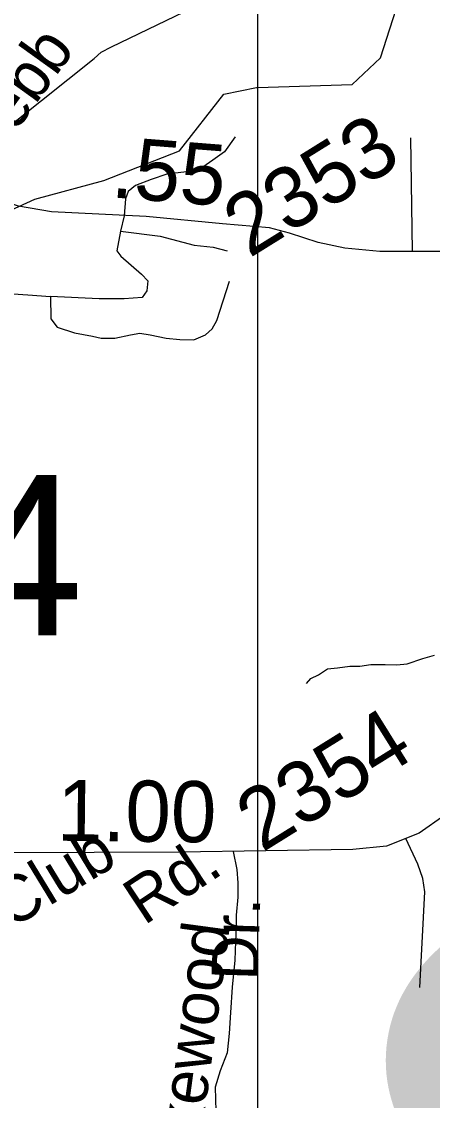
# Model space of a CAD drawing. Extents: x 2001466 to 31450019, y -30647475 to 847247.
# Drawn here: x 2192487 to 2194166, y 736135 to 740550 of the extents above; entities that cross this region are included whole.
import ezdxf

# ---------------------------------------------------------------- set-up
doc = ezdxf.new("R2010")
doc.units = 0
for name, color, linetype in [('Exist Hydrographic Creek Single Shore', 7, 'Continuous'), ('Exist Hydrographic Misc Water Feature', 7, 'Continuous'), ('Exist Road Non-System Type 51', 7, 'Continuous'), ('Exist Road Non-System Type 51 Label', 7, 'Continuous'), ('Exist Road Secondary Mileage Hundredths English Label', 7, 'Continuous'), ('Exist Road Secondary Structure Standard Bridge Number Label', 7, 'Continuous'), ('Exist Road Secondary Type 51 Attributed', 7, 'Continuous'), ('Exist Road Secondary Type 51 Label', 7, 'Continuous'), ('Exist Road Secondary Type 51 Number Label', 7, 'Continuous'), ('Exist Utilities Electrical Transmission Line', 7, 'Continuous'), ('Map Preparation Inset Cut Line', 7, 'Continuous')]:
    doc.layers.add(name, color=color, linetype=linetype)

msp = doc.modelspace()

# ---------------------------------------------------------------- linework, layer by layer
at = {"layer": 'Exist Hydrographic Creek Single Shore'}
for points in [[(2193450.6, 740280.5), (2193837.9, 740292), (2193953.7, 740401.2), (2194067.8, 740759.7), (2194207.8, 740927.4), (2194282.8, 740935.7), (2194382.9, 741035.4), (2194448.7, 741145.5), (2194448.1, 741222.4)], [(2190188.8, 737942.6), (2190380.9, 737843.6), (2190505.8, 737877.1), (2190721.9, 738020.3), (2191219.8, 738164.2), (2191402.9, 738298.3), (2191517.9, 738450.1), (2191649.8, 738742.6), (2191931.9, 738927.1), (2192104.8, 739120.4), (2192285.8, 739497.2), (2192309.8, 739621.3), (2192375.9, 739747.9), (2192541.8, 739823.3), (2192823.9, 739899.5), (2193131.9, 740021.1), (2193313.8, 740253.6), (2193446.8, 740280.4), (2193450.6, 740280.5)]]:
    msp.add_lwpolyline(points, dxfattribs=at)
at = {"layer": 'Exist Hydrographic Misc Water Feature'}
msp.add_lwpolyline([(2193651.3, 737841.1), (2193668.9, 737861.1), (2193701.1, 737877.4), (2193737, 737901.6), (2193778.8, 737905.8), (2193828.7, 737912), (2193868.8, 737912.5), (2193914.4, 737918.6), (2193972.8, 737919.1), (2194020.6, 737917.5), (2194062.8, 737921.7), (2194126.4, 737944.1), (2194174.4, 737956.8)], dxfattribs=at)
at = {"layer": 'Exist Road Non-System Type 51'}
for p, q in [((2194084.2, 739609.7), (2194077.2, 740074)), ((2192906.9, 739755.6), (2192890.9, 739692.6))]:
    msp.add_line(p, q, dxfattribs=at)
for points in [[(2193360, 740078.4), (2193316.5, 740016.6), (2193268.4, 739982.2), (2193241, 739963.9), (2193197.5, 739938.7), (2193138, 739931.9), (2193080.8, 739925), (2193016.7, 739904.4), (2192952.7, 739879.2), (2192922.9, 739854), (2192911.5, 739824.3), (2192906.9, 739755.6)], [(2192442.4, 739801.4), (2192428.7, 739693.7), (2192421.5, 739657.4), (2192414.2, 739622.8), (2192410.6, 739602.9), (2192390.6, 739582.9), (2192354.3, 739570.2), (2192321.6, 739546.5), (2192308.9, 739483), (2192314.4, 739455.7), (2192328.9, 739450.3), (2192371.4, 739440.8), (2192513.3, 739431.7), (2192604.8, 739424.8)], [(2192890.9, 739692.6), (2192877.1, 739612.5), (2192893.2, 739589.6), (2192977.8, 739516.4), (2193003, 739488.9), (2192998.4, 739447.7), (2192980.1, 739420.2), (2192906.9, 739415.7), (2192803.9, 739415.7), (2192604.8, 739424.8)], [(2192890.9, 739692.6), (2193053.3, 739672), (2193192.9, 739635.4), (2193270.7, 739626.3), (2193327.9, 739612.5)], [(2192604.8, 739424.8), (2192607.1, 739334.1), (2192632.3, 739299.8), (2192703.2, 739276.9), (2192776.4, 739263.2), (2192813.1, 739254), (2192868, 739254), (2192932.1, 739267.7), (2192971, 739274.6), (2193012.1, 739267.7), (2193078.5, 739254), (2193133.4, 739249.4), (2193190.6, 739247.1), (2193238.7, 739267.7), (2193266.2, 739292.9), (2193284.5, 739327.3), (2193337.1, 739487.5)], [(2194114.5, 736597.2), (2194135.3, 736988.6), (2194127.5, 737043), (2194106.8, 737102.6), (2194057.6, 737207.1)], [(2193351.5, 737154.3), (2193366.2, 737080.3), (2193371.4, 737025.9), (2193371.4, 736966.3), (2193363.7, 736893.7), (2193363.7, 736844.5), (2193361.1, 736784.9), (2193358.5, 736709.7), (2193348.1, 736598.8), (2193340.3, 736495.1), (2193335.2, 736409.6), (2193327.4, 736329.2), (2193298.9, 736256.6), (2193278.2, 736189.3), (2193280.8, 736090.8)]]:
    msp.add_lwpolyline(points, dxfattribs=at)
at = {"layer": 'Exist Road Secondary Type 51 Attributed'}
for points in [[(2194511.1, 739618.1), (2194279.9, 739609.7), (2193950.8, 739609.7), (2193808.5, 739622.2), (2193699.6, 739645.3), (2193581.4, 739684), (2193499.8, 739706), (2193307.8, 739722.8), (2192997, 739752.1), (2192609.3, 739772), (2192474.3, 739795), (2192312.1, 739850.5), (2192075.1, 739941.6), (2191860.6, 740027.5), (2191703.7, 740071.5)], [(2194217.1, 737301.8), (2194112.4, 737228.5), (2193978.5, 737176.2), (2193840.4, 737161.5), (2193129.9, 737151), (2192437.2, 737148.9), (2192250.9, 737153.1), (2192120.1, 737174.1), (2191508.5, 737356.3), (2191251.1, 737429.6), (2191102.5, 737450.5), (2190981.1, 737454.7), (2190824.2, 737442.1), (2190477.3, 737391.9), (2190150.8, 737333.2), (2189742.7, 737268.3), (2189562.5, 737240)]]:
    msp.add_lwpolyline(points, dxfattribs=at)
at = {"layer": 'Exist Utilities Electrical Transmission Line'}
msp.add_lwpolyline([(2192130.3, 739877.6), (2192784.4, 740399.5), (2192812.9, 740424.9), (2192855.3, 740446.1), (2193450.6, 740736.2)], dxfattribs=at)
at = {"layer": 'Map Preparation Inset Cut Line'}
for p, q in [((2193450.6, 740736.2), (2193450.6, 740280.5)), ((2193450.6, 740280.5), (2193450.6, 739674.7)), ((2193450.6, 739674.7), (2193450.6, 737074.2)), ((2193450.6, 737074.2), (2193450.6, 734328.1))]:
    msp.add_line(p, q, dxfattribs=at)

# ---------------------------------------------------------------- texts
at = {"layer": 'Exist Road Non-System Type 51 Label'}
for s, rotation, p in [('Webb', 54.2897, (2192321, 739898.2)), ('Dr.', 88.2906, (2193452.8, 736624.3)), ('Lakewood', 82.3081, (2193184, 735702.7))]:
    msp.add_text(s, height=190, rotation=rotation, dxfattribs=at).set_placement(p)
at = {"layer": 'Exist Road Secondary Mileage Hundredths English Label'}
for s, rotation, p in [('.55', 355.5137, (2192849.2, 739831.2)), ('1.00', 359.3631, (2192631.3, 737197.9))]:
    msp.add_text(s, height=250, rotation=rotation, dxfattribs=at).set_placement(p)
at = {"layer": 'Exist Road Secondary Structure Standard Bridge Number Label'}
msp.add_text('207', height=2132.54, rotation=40, dxfattribs=at).set_placement((2195004.6, 734615.1))
msp.add_text('34', height=656.17, dxfattribs=at).set_placement((2191763.7, 738037.8))
at = {"layer": 'Exist Road Secondary Type 51 Label'}
for s, rotation, p in [('Club', 31.2924, (2192441.4, 736833.4)), ('Rd.', 33.467, (2192987.7, 736849.3))]:
    msp.add_text(s, height=190, rotation=rotation, dxfattribs=at).set_placement(p)
at = {"layer": 'Exist Road Secondary Type 51 Number Label'}
for s, p in [('2353', (2193417.8, 739580.3)), ('2354', (2193470, 737148))]:
    msp.add_text(s, height=250, rotation=31.918, dxfattribs=at).set_placement(p)

doc.saveas('drawing.dxf')
